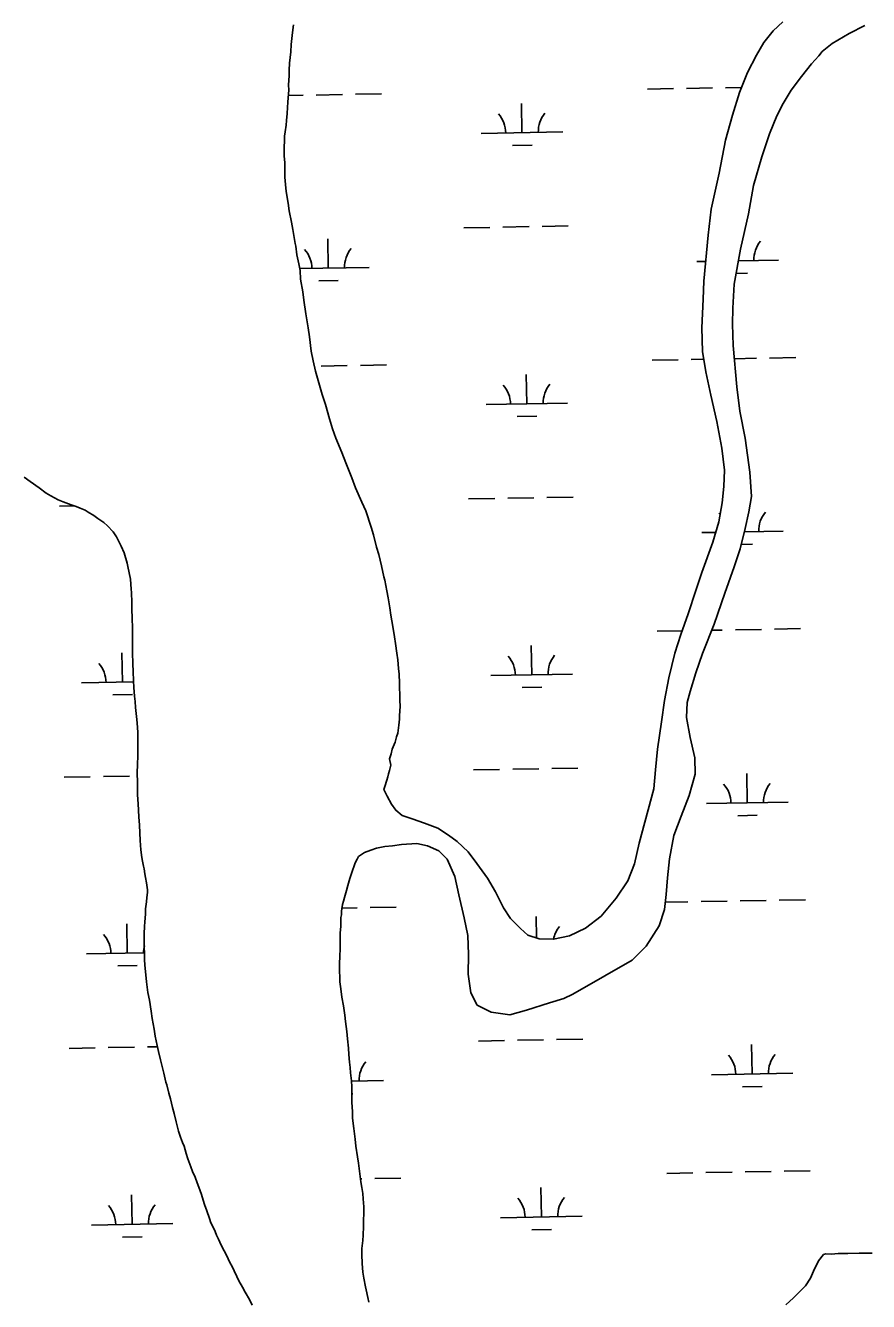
# Model space of a CAD drawing. Extents: x 3914892 to 3953151, y 242587 to 268572.
# Drawn here: x 3940818 to 3941851, y 262347 to 263913 of the extents above; entities that cross this region are included whole.
import ezdxf

# ---------------------------------------------------------------- set-up
doc = ezdxf.new("R2010")
doc.units = 0
doc.layers.add('V-TOPO-SHOR', color=7, linetype='Continuous')
doc.layers.add('V-WETL-SWMP', color=7, linetype='Continuous')

msp = doc.modelspace()

# ---------------------------------------------------------------- linework, layer by layer
at = {"layer": 'V-TOPO-SHOR'}
for points in [[(3941257.1, 262975.2), (3941261.1, 262967.3), (3941266.4, 262957.4), (3941271.8, 262949.9), (3941279.6, 262943.5), (3941291.8, 262939.2), (3941306.8, 262934.2), (3941323.3, 262927.9), (3941336.3, 262919.5), (3941347, 262911.4), (3941360.6, 262898.7), (3941371.2, 262884.6), (3941384.2, 262866.6), (3941394.1, 262849.8), (3941403.7, 262830.1), (3941412.6, 262817), (3941424.6, 262804.7), (3941433.8, 262796.8), (3941447.4, 262792.3), (3941465.3, 262791.6), (3941484.8, 262795.9), (3941504.3, 262805), (3941523.5, 262819.9), (3941542.1, 262842), (3941556.2, 262863.2), (3941564.5, 262884.1), (3941570.3, 262909.6), (3941588.3, 262976.2), (3941590.3, 262999.4), (3941592.7, 263025), (3941597.5, 263058.3), (3941601.1, 263084.4), (3941606.6, 263112.3), (3941614, 263142.6), (3941621.4, 263165.4), (3941630.2, 263190.7), (3941639.7, 263219.5), (3941646.9, 263241.5), (3941660.5, 263279), (3941667.8, 263303.9), (3941672, 263327), (3941673.8, 263347.1), (3941674.6, 263367), (3941671.4, 263394), (3941665.2, 263427), (3941658.2, 263459.3), (3941652, 263488), (3941648, 263512.6), (3941647, 263541.9), (3941648.6, 263576.9), (3941649.3, 263599.1), (3941654.7, 263655.5), (3941658.3, 263687.5), (3941668.3, 263731.5), (3941676, 263772), (3941684.4, 263802.7), (3941693.3, 263830.6), (3941702.9, 263855), (3941713.9, 263876.6), (3941723.1, 263891.8), (3941734.5, 263906.1), (3941746.3, 263917.3)], [(3941739.1, 263801.8), (3941746.7, 263817), (3941756.7, 263833.3), (3941769.1, 263850.4), (3941781.5, 263865.8), (3941790.5, 263875.8), (3941794.4, 263880.9), (3941806.7, 263890.8), (3941827.8, 263903), (3941846.8, 263912.8)], [(3941225.9, 262893.3), (3941233.4, 262898), (3941241.1, 262901.1), (3941248, 262903.4), (3941258.4, 262905.5), (3941267.9, 262906.1), (3941278.9, 262907.9), (3941297.5, 262909.1), (3941310.7, 262906.1), (3941324.4, 262900), (3941334.9, 262889.7), (3941344.2, 262868.4), (3941349.2, 262846.2), (3941355.5, 262817.8), (3941360, 262796.1), (3941360.8, 262772.7), (3941360.6, 262748.7), (3941363.6, 262726), (3941371.6, 262710.8), (3941388.9, 262702.3), (3941411.5, 262699), (3941431.9, 262704.6), (3941460.2, 262713.4), (3941477.9, 262718.8), (3941488.8, 262724.3), (3941528.1, 262746.6), (3941561.6, 262765.9), (3941578.9, 262782.9), (3941594.6, 262808), (3941601.3, 262828.1), (3941603.3, 262846.6), (3941604.9, 262866.9), (3941607.2, 262890.2), (3941612.6, 262919.1), (3941621.5, 262942.8), (3941631.4, 262967.8), (3941639, 262994.2), (3941638.5, 263014), (3941632.7, 263039.2), (3941628, 263063.7), (3941629, 263081.9), (3941632.5, 263095.4), (3941639.8, 263118.3), (3941648, 263142.4), (3941662.3, 263178.3), (3941675.1, 263216.4), (3941686.5, 263248.7), (3941694, 263270.6), (3941700.2, 263295.6), (3941704.7, 263315.9), (3941707.7, 263334.8), (3941705.8, 263364.8), (3941700.2, 263406.3), (3941693.7, 263439.4), (3941689.9, 263469.3), (3941685.4, 263520.1), (3941684.7, 263546.2), (3941685.2, 263565.8), (3941686.7, 263595.3), (3941694.3, 263638.2), (3941704.4, 263681.6), (3941710.3, 263716.5), (3941720.5, 263751.7), (3941729.9, 263779.9), (3941739.1, 263801.8)]]:
    msp.add_lwpolyline(points, dxfattribs=at)
at = {"layer": 'V-WETL-SWMP'}
for p, q in [((3941827.8, 263903), (3941846.8, 263912.8)), ((3941806.7, 263890.8), (3941827.8, 263903)), ((3941790.5, 263875.8), (3941794.4, 263880.9)), ((3941794.4, 263880.9), (3941806.7, 263890.8)), ((3941769.1, 263850.4), (3941781.5, 263865.8)), ((3941781.5, 263865.8), (3941790.5, 263875.8)), ((3941756.7, 263833.3), (3941769.1, 263850.4)), ((3941580.2, 263834.8), (3941612.2, 263835.4)), ((3941628.2, 263835.6), (3941660.2, 263836.2)), ((3941676.1, 263836.5), (3941695.8, 263836.9)), ((3941746.7, 263817), (3941756.7, 263833.3)), ((3941140.1, 263826.9), (3941158.3, 263827.2)), ((3941174.3, 263827.5), (3941206.3, 263828.1)), ((3941222.3, 263828.4), (3941254.3, 263829)), ((3941426.5, 263781.3), (3941425.9, 263817.3)), ((3941739.1, 263801.8), (3941746.7, 263817)), ((3941729.9, 263779.9), (3941739.1, 263801.8)), ((3941376.5, 263780.4), (3941476.5, 263782.2)), ((3941720.5, 263751.7), (3941729.9, 263779.9)), ((3941414.8, 263765.6), (3941438.8, 263766.1)), ((3941710.3, 263716.5), (3941720.5, 263751.7)), ((3941704.4, 263681.6), (3941710.3, 263716.5)), ((3941694.3, 263638.2), (3941704.4, 263681.6)), ((3941355.2, 263664.6), (3941387.2, 263665.1)), ((3941403.2, 263665.4), (3941435.2, 263666)), ((3941451.2, 263666.3), (3941483.2, 263666.9)), ((3941189, 263615.2), (3941188.3, 263651.1)), ((3941686.7, 263595.3), (3941694.3, 263638.2)), ((3941154.1, 263614.5), (3941239, 263616)), ((3941640.8, 263623.2), (3941651.6, 263623.4)), ((3941691.8, 263624.1), (3941740.8, 263625)), ((3941177.2, 263599.5), (3941201.2, 263599.9)), ((3941689.1, 263608.7), (3941703.1, 263608.9)), ((3941685.2, 263565.8), (3941686.7, 263595.3)), ((3941684.7, 263546.2), (3941685.2, 263565.8)), ((3941685.4, 263520.1), (3941684.7, 263546.2)), ((3941689.9, 263469.3), (3941685.4, 263520.1)), ((3941686.8, 263504), (3941714.1, 263504.5)), ((3941730.1, 263504.7), (3941762.1, 263505.3)), ((3941180.3, 263494.9), (3941212.3, 263495.5)), ((3941228.3, 263495.8), (3941260.3, 263496.3)), ((3941586.1, 263502.2), (3941618.1, 263502.7)), ((3941634.1, 263503), (3941649.5, 263503.3)), ((3941432.5, 263448.7), (3941431.8, 263484.7)), ((3941693.7, 263439.4), (3941689.9, 263469.3)), ((3941382.5, 263447.8), (3941482.4, 263449.6)), ((3941420.7, 263433), (3941444.7, 263433.5)), ((3941700.2, 263406.3), (3941693.7, 263439.4)), ((3941705.8, 263364.8), (3941700.2, 263406.3)), ((3941707.7, 263334.8), (3941705.8, 263364.8)), ((3941361.1, 263331.9), (3941393.1, 263332.5)), ((3941409.1, 263332.8), (3941441.1, 263333.4)), ((3941457.1, 263333.7), (3941489.1, 263334.2)), ((3941704.7, 263315.9), (3941707.7, 263334.8)), ((3940859.3, 263323), (3940877.7, 263323.3)), ((3941700.2, 263295.6), (3941704.7, 263315.9)), ((3941646.8, 263290.6), (3941664, 263290.9)), ((3941694, 263270.6), (3941700.2, 263295.6)), ((3941699.2, 263291.6), (3941746.7, 263292.4)), ((3941686.5, 263248.7), (3941694, 263270.6)), ((3941695.3, 263276), (3941709, 263276.3)), ((3941675.1, 263216.4), (3941686.5, 263248.7)), ((3941662.3, 263178.3), (3941675.1, 263216.4)), ((3941648, 263142.4), (3941662.3, 263178.3)), ((3941592.1, 263169.5), (3941623.1, 263170.1)), ((3941659.3, 263170.7), (3941672.1, 263171)), ((3941688.1, 263171.3), (3941720, 263171.8)), ((3941736, 263172.1), (3941768, 263172.7)), ((3941438.4, 263116), (3941437.8, 263152)), ((3940936.6, 263107.1), (3940935.9, 263143.1)), ((3941639.8, 263118.3), (3941648, 263142.4)), ((3941388.4, 263115.2), (3941488.4, 263116.9)), ((3941632.5, 263095.4), (3941639.8, 263118.3)), ((3940886.6, 263106.2), (3940950.2, 263107.3)), ((3941426.7, 263100.4), (3941450.7, 263100.8)), ((3940924.9, 263091.4), (3940948.9, 263091.9)), ((3941628, 263063.7), (3941629, 263081.9)), ((3941629, 263081.9), (3941632.5, 263095.4)), ((3941632.7, 263039.2), (3941628, 263063.7)), ((3941638.5, 263014), (3941632.7, 263039.2)), ((3941639, 262994.2), (3941638.5, 263014)), ((3940865.2, 262990.3), (3940897.2, 262990.9)), ((3940913.2, 262991.2), (3940945.2, 262991.8)), ((3941367.1, 262999.3), (3941399.1, 262999.9)), ((3941415.1, 263000.2), (3941447.1, 263000.7)), ((3941463.1, 263001), (3941495.1, 263001.6)), ((3941631.4, 262967.8), (3941639, 262994.2)), ((3941702.7, 262958.9), (3941702.1, 262994.9)), ((3941621.5, 262942.8), (3941631.4, 262967.8)), ((3941652.7, 262958), (3941752.7, 262959.8)), ((3941612.6, 262919.1), (3941621.5, 262942.8)), ((3941691, 262943.2), (3941715, 262943.7)), ((3941607.2, 262890.2), (3941612.6, 262919.1)), ((3941225.9, 262893.3), (3941233.4, 262898)), ((3941233.4, 262898), (3941241.1, 262901.1)), ((3941241.1, 262901.1), (3941248, 262903.4)), ((3941248, 262903.4), (3941258.4, 262905.5)), ((3941258.4, 262905.5), (3941267.9, 262906.1)), ((3941267.9, 262906.1), (3941278.9, 262907.9)), ((3941278.9, 262907.9), (3941297.5, 262909.1)), ((3941297.5, 262909.1), (3941310.7, 262906.1)), ((3941310.7, 262906.1), (3941324.4, 262900)), ((3941324.4, 262900), (3941334.9, 262889.7)), ((3941219.1, 262877.1), (3941220.5, 262880.5)), ((3941220.5, 262880.5), (3941221.9, 262885.2)), ((3941221.9, 262885.2), (3941224.2, 262889.8)), ((3941224.2, 262889.8), (3941225.9, 262893.3)), ((3941334.9, 262889.7), (3941344.2, 262868.4)), ((3941604.9, 262866.9), (3941607.2, 262890.2)), ((3941213.1, 262857.5), (3941215.6, 262866.2)), ((3941215.6, 262866.2), (3941216.9, 262870.9)), ((3941216.9, 262870.9), (3941219.1, 262877.1)), ((3941344.2, 262868.4), (3941349.2, 262846.2)), ((3941603.3, 262846.6), (3941604.9, 262866.9)), ((3941208.8, 262842.9), (3941211.5, 262851.6)), ((3941211.5, 262851.6), (3941213.1, 262857.5)), ((3941205.6, 262829), (3941206.6, 262834.3)), ((3941206.6, 262834.3), (3941207.7, 262838.3)), ((3941207.7, 262838.3), (3941208.8, 262842.9)), ((3941349.2, 262846.2), (3941355.5, 262817.8)), ((3941601.3, 262828.1), (3941603.3, 262846.6)), ((3941602.2, 262837), (3941630, 262837.5)), ((3941646, 262837.8), (3941678, 262838.4)), ((3941694, 262838.6), (3941726, 262839.2)), ((3941742, 262839.5), (3941774, 262840.1)), ((3941204.4, 262812.1), (3941204.5, 262818.2)), ((3941204.5, 262818.2), (3941205, 262821.6)), ((3941205, 262821.6), (3941205.1, 262825.9)), ((3941205.1, 262825.9), (3941205.6, 262829)), ((3941205.8, 262829.9), (3941224.2, 262830.2)), ((3941240.2, 262830.5), (3941272.2, 262831.1)), ((3941355.5, 262817.8), (3941360, 262796.1)), ((3941444.2, 262793.4), (3941443.7, 262819.4)), ((3941594.6, 262808), (3941601.3, 262828.1)), ((3940942.5, 262774.4), (3940941.9, 262810.4)), ((3941203.7, 262798.9), (3941204.3, 262807.8)), ((3941204.3, 262807.8), (3941204.4, 262812.1)), ((3941578.9, 262782.9), (3941594.6, 262808)), ((3941203.5, 262780.7), (3941203.6, 262792.4)), ((3941203.6, 262792.4), (3941203.7, 262798.9)), ((3941360, 262796.1), (3941360.8, 262772.7)), ((3940892.5, 262773.6), (3940963.5, 262774.8)), ((3941202.6, 262762.3), (3941203, 262770)), ((3941203, 262770), (3941203.5, 262780.7)), ((3941360.8, 262772.7), (3941360.6, 262748.7)), ((3941561.6, 262765.9), (3941578.9, 262782.9)), ((3940930.8, 262758.8), (3940954.8, 262759.2)), ((3941202.7, 262751.9), (3941202.6, 262762.3)), ((3941528.1, 262746.6), (3941561.6, 262765.9)), ((3941203, 262745.4), (3941202.7, 262751.9)), ((3941203.2, 262739.3), (3941203, 262745.4)), ((3941204, 262733.5), (3941203.2, 262739.3)), ((3941360.6, 262748.7), (3941363.6, 262726)), ((3941488.8, 262724.3), (3941528.1, 262746.6)), ((3941204.6, 262727.4), (3941204, 262733.5)), ((3941205.7, 262720.7), (3941204.6, 262727.4)), ((3941363.6, 262726), (3941371.6, 262710.8)), ((3941477.9, 262718.8), (3941488.8, 262724.3)), ((3941207.7, 262709.7), (3941205.7, 262720.7)), ((3941209.4, 262698.4), (3941207.7, 262709.7)), ((3941371.6, 262710.8), (3941388.9, 262702.3)), ((3941431.9, 262704.6), (3941460.2, 262713.4)), ((3941460.2, 262713.4), (3941477.9, 262718.8)), ((3941210.3, 262690.5), (3941209.4, 262698.4)), ((3941211.7, 262678.2), (3941210.3, 262690.5)), ((3941388.9, 262702.3), (3941411.5, 262699)), ((3941411.5, 262699), (3941431.9, 262704.6)), ((3941212.6, 262669.4), (3941211.7, 262678.2)), ((3940919.2, 262658.6), (3940951.2, 262659.1)), ((3940967.2, 262659.4), (3940979.5, 262659.7)), ((3941213.7, 262657.8), (3941212.6, 262669.4)), ((3941373, 262666.7), (3941405, 262667.3)), ((3941421, 262667.6), (3941453, 262668.1)), ((3941469, 262668.4), (3941501, 262669)), ((3941708.6, 262626.3), (3941708, 262662.3)), ((3940871.2, 262657.7), (3940903.2, 262658.3)), ((3941214.3, 262650.1), (3941213.7, 262657.8)), ((3941214.9, 262640.6), (3941214.3, 262650.1)), ((3941215.8, 262634.2), (3941214.9, 262640.6)), ((3941216.3, 262627.5), (3941215.8, 262634.2)), ((3941217.3, 262617.7), (3941216.3, 262627.5)), ((3941217.3, 262617.5), (3941256.8, 262618.2)), ((3941217.9, 262610.4), (3941217.3, 262617.7)), ((3941658.7, 262625.4), (3941758.6, 262627.2)), ((3941218, 262599.3), (3941217.9, 262610.4)), ((3941218, 262602.1), (3941219.1, 262602.1)), ((3941218, 262591.6), (3941218, 262599.3)), ((3941696.9, 262610.6), (3941720.9, 262611.1)), ((3941218.5, 262580), (3941218, 262591.6)), ((3941218.8, 262572), (3941218.5, 262580)), ((3941220.5, 262559.5), (3941218.8, 262572)), ((3941221.9, 262546.4), (3941220.5, 262559.5)), ((3941222.8, 262537.5), (3941221.9, 262546.4)), ((3941224.9, 262524.7), (3941222.8, 262537.5)), ((3941226.1, 262516.8), (3941224.9, 262524.7)), ((3941227.8, 262503.6), (3941226.1, 262516.8)), ((3941229.1, 262493.9), (3941227.8, 262503.6)), ((3941604, 262504.3), (3941636, 262504.9)), ((3941652, 262505.2), (3941684, 262505.7)), ((3941700, 262506), (3941731.9, 262506.6)), ((3941747.9, 262506.9), (3941779.9, 262507.4)), ((3941228.6, 262497.6), (3941230.1, 262497.6)), ((3941230.3, 262486.9), (3941229.1, 262493.9)), ((3941231.2, 262479.8), (3941230.3, 262486.9)), ((3941246.1, 262497.9), (3941278.1, 262498.5)), ((3941450.3, 262450.8), (3941449.7, 262486.8)), ((3940948.5, 262441.8), (3940947.8, 262477.8)), ((3941231.7, 262473.1), (3941231.2, 262479.8)), ((3941232.4, 262463.3), (3941231.7, 262473.1)), ((3941232.1, 262445.8), (3941232.7, 262456.3)), ((3941232.7, 262456.3), (3941232.4, 262463.3)), ((3940898.5, 262440.9), (3940998.5, 262442.7)), ((3941232.1, 262439.1), (3941232.1, 262445.8)), ((3941400.3, 262449.9), (3941500.3, 262451.7)), ((3940936.8, 262426.2), (3940960.8, 262426.6)), ((3941231.2, 262422.1), (3941231.6, 262428.6)), ((3941231.6, 262428.6), (3941232.1, 262439.1)), ((3941438.6, 262435.2), (3941462.6, 262435.6)), ((3941230, 262404.6), (3941230.1, 262412)), ((3941230.1, 262412), (3941231.2, 262422.1)), ((3941230.4, 262393.9), (3941230, 262404.6)), ((3941231.5, 262382.9), (3941230.4, 262393.9)), ((3941789.9, 262397), (3941784.1, 262384.4)), ((3941796.1, 262404.7), (3941789.9, 262397)), ((3941799.1, 262405.6), (3941796.1, 262404.7)), ((3941806.1, 262405.1), (3941799.1, 262405.6)), ((3941814.2, 262405.9), (3941806.1, 262405.1)), ((3941826, 262406), (3941814.2, 262405.9)), ((3941840, 262406.3), (3941826, 262406)), ((3941855.8, 262406.6), (3941840, 262406.3)), ((3941232.7, 262375.6), (3941231.5, 262382.9)), ((3941784.1, 262384.4), (3941780.2, 262375.7)), ((3941234.6, 262364.9), (3941232.7, 262375.6)), ((3941235.3, 262361.5), (3941234.6, 262364.9)), ((3941237.5, 262352.1), (3941235.3, 262361.5)), ((3941774, 262366.2), (3941759.3, 262351.5)), ((3941780.2, 262375.7), (3941774, 262366.2)), ((3941238.7, 262346.3), (3941237.5, 262352.1)), ((3941759.3, 262351.5), (3941750.1, 262342.8))]:
    msp.add_line(p, q, dxfattribs=at)
for points in [[(3941265.5, 263005.3), (3941264, 263012.9), (3941265.9, 263019.1), (3941267.5, 263024.7), (3941268.7, 263027.5), (3941270.9, 263033.4), (3941272, 263036.8), (3941272.8, 263039.9), (3941274.1, 263044.6), (3941275.1, 263051), (3941275.3, 263054.1), (3941276.3, 263061.5), (3941276.4, 263066.7), (3941276.8, 263071.1), (3941277.2, 263078.1), (3941276.9, 263084.3), (3941276.9, 263092.5), (3941276.4, 263099.6), (3941276.4, 263106), (3941275.7, 263116.7), (3941275.1, 263123.8), (3941274.1, 263134.5), (3941273.2, 263142.7), (3941271.2, 263154.6), (3941270.3, 263162.6), (3941268.3, 263175.4), (3941265.6, 263189.1), (3941264.6, 263198.2), (3941262.3, 263210.7), (3941260.8, 263219), (3941258.4, 263232.1), (3941257.3, 263236.3), (3941254.4, 263249.7), (3941250.8, 263263.7), (3941248, 263272.8), (3941244.3, 263287.7), (3941241.5, 263297.4), (3941234.9, 263317.4), (3941230.2, 263328), (3941222.5, 263345.5), (3941217.7, 263357.9), (3941210.6, 263376.3), (3941205.5, 263388.7), (3941198.1, 263406.5), (3941194, 263418), (3941190.5, 263430.2), (3941185.5, 263447.8), (3941181.6, 263460.2), (3941176.4, 263477.2), (3941173.5, 263488.5), (3941170.6, 263501.2), (3941168, 263513.1), (3941166.1, 263530.8), (3941164.4, 263541.8), (3941161.6, 263558.9), (3941159.1, 263575.7), (3941157.8, 263586.1), (3941155.1, 263601.6), (3941154.7, 263612), (3941152.9, 263620.2), (3941152.1, 263623.9), (3941150.6, 263631.5), (3941149, 263641.9), (3941148.2, 263645.5), (3941145.4, 263662.6), (3941143.8, 263671.5), (3941141.2, 263685.5), (3941139.6, 263694.9), (3941137.5, 263709), (3941136.6, 263717.8), (3941135.9, 263726.7), (3941135.8, 263737.7), (3941135.6, 263744.2), (3941134.9, 263753), (3941134.7, 263758.3), (3941134.8, 263765.3), (3941135.2, 263769.6), (3941135.5, 263777), (3941136, 263782.2), (3941137.2, 263790.6), (3941137.6, 263796.4), (3941138.5, 263804.7), (3941138.8, 263812.1), (3941139.5, 263818.9), (3941139.9, 263824.1), (3941140.5, 263833.3), (3941140.2, 263840.1), (3941141, 263851.2), (3941141.1, 263857.9), (3941141.6, 263866.8), (3941143, 263880.4), (3941143.5, 263889.3), (3941145.1, 263904.1), (3941146.3, 263913.7)], [(3941746.3, 263917.3), (3941734.5, 263906.1), (3941723.1, 263891.8), (3941713.9, 263876.6), (3941702.9, 263855), (3941693.3, 263830.6), (3941684.4, 263802.7), (3941676, 263772), (3941668.3, 263731.5), (3941658.3, 263687.5), (3941654.7, 263655.5)], [(3941654.7, 263655.5), (3941649.3, 263599.1), (3941648.6, 263576.9), (3941647, 263541.9), (3941648, 263512.6), (3941652, 263488), (3941658.2, 263459.3), (3941665.2, 263427), (3941671.4, 263394), (3941674.6, 263367), (3941673.8, 263347.1), (3941672, 263327), (3941667.8, 263303.9), (3941660.5, 263279), (3941646.9, 263241.5), (3941639.7, 263219.5), (3941630.2, 263190.7), (3941621.4, 263165.4), (3941614, 263142.6), (3941606.6, 263112.3), (3941601.1, 263084.4), (3941597.5, 263058.3), (3941592.7, 263025), (3941590.3, 262999.4), (3941588.3, 262976.2), (3941570.3, 262909.6), (3941564.5, 262884.1), (3941556.2, 262863.2), (3941542.1, 262842), (3941523.5, 262819.9), (3941504.3, 262805), (3941484.8, 262795.9), (3941465.3, 262791.6), (3941447.4, 262792.3), (3941433.8, 262796.8), (3941424.6, 262804.7), (3941412.6, 262817), (3941403.7, 262830.1), (3941394.1, 262849.8), (3941384.2, 262866.6), (3941371.2, 262884.6), (3941360.6, 262898.7), (3941347, 262911.4), (3941336.3, 262919.5), (3941323.3, 262927.9), (3941306.8, 262934.2), (3941291.8, 262939.2), (3941279.6, 262943.5), (3941271.8, 262949.9), (3941266.4, 262957.4), (3941261.1, 262967.3), (3941257.1, 262975.2), (3941258.5, 262978.9), (3941260.7, 262986.7), (3941261.8, 262991), (3941262.9, 262994.4), (3941264.2, 262998.5), (3941265.5, 263005.3)], [(3940816.3, 263358.6), (3940823.6, 263353.3), (3940834.3, 263345.5), (3940843.2, 263339), (3940848.8, 263335.6), (3940857.6, 263330.7), (3940863.8, 263328.2), (3940873.8, 263324.6), (3940879.7, 263322.6), (3940884.7, 263320.7), (3940890.9, 263318.2), (3940894.4, 263315.5), (3940901.6, 263311.5), (3940906.6, 263308)], [(3940906.6, 263308), (3940913.9, 263302.8), (3940918.3, 263298.9), (3940925.1, 263291.5), (3940929.3, 263285.2), (3940935.2, 263273.8), (3940938.9, 263265.7), (3940942.2, 263253.2), (3940943.3, 263248.9), (3940946.3, 263233.4), (3940947.4, 263221.2), (3940947.8, 263217.2), (3940948.3, 263205), (3940948.3, 263197), (3940948.4, 263185.3), (3940948.9, 263173.7), (3940949, 263169.7), (3940949.1, 263152.5), (3940949.1, 263143.3), (3940949.3, 263129.5), (3940949.7, 263120.3), (3940950.1, 263108.7), (3940950.7, 263100.7), (3940951.4, 263090), (3940952.3, 263083.3), (3940952.6, 263075.9), (3940953.9, 263064.9), (3940954.5, 263057.3), (3940955.3, 263045.3), (3940955.6, 263037.4), (3940955.4, 263024.8), (3940955.4, 263017.4), (3940955, 263005.1), (3940954.7, 262996.8), (3940954.9, 262983.3), (3940955.1, 262968.6), (3940955.9, 262957.6), (3940956.8, 262941.7), (3940957.5, 262931.6), (3940958.1, 262922.1), (3940958.5, 262912.9), (3940959.2, 262901.3), (3940960.2, 262892.1), (3940961, 262887.2), (3940962.4, 262881.4), (3940963.2, 262877.8), (3940964, 262872), (3940964.8, 262867.4), (3940966, 262861), (3940966.4, 262858), (3940967.5, 262852.2), (3940967.3, 262849.1), (3940966.7, 262842.9), (3940965.9, 262837.7), (3940965, 262828.8), (3940964.7, 262822.3), (3940964.1, 262812.8), (3940963.7, 262807.2), (3940963.1, 262798.6), (3940963.2, 262789.4), (3940963.4, 262783), (3940963.5, 262773.2), (3940963.7, 262766.7), (3940964, 262759.7), (3940965.3, 262748.1), (3940966.3, 262739.5), (3940967.7, 262726.1), (3940969.6, 262716.9), (3940972, 262703.5), (3940973.2, 262694.4), (3940975.3, 262681.2), (3940976.8, 262672.7), (3940979.1, 262661.1), (3940980.9, 262653.8), (3940983.1, 262643.8), (3940984.9, 262637.1), (3940987.4, 262627.1), (3940990, 262616.4), (3940991, 262613.1), (3940993.6, 262602.8), (3940995.4, 262595.8), (3940997.9, 262585.1), (3941000, 262577.8), (3941002.6, 262567.5), (3941005.5, 262556.3), (3941007.6, 262548.7), (3941010.3, 262542), (3941012.3, 262537.8), (3941014.8, 262528.7), (3941016.9, 262522), (3941020.6, 262512.3), (3941022.7, 262506.6), (3941025.7, 262499.6), (3941028.1, 262492.7), (3941030.2, 262487.5), (3941033.6, 262478.2), (3941035.7, 262471.5), (3941037.4, 262466.3), (3941039.9, 262458.5), (3941043.3, 262448.8), (3941045, 262443.6)], [(3941045, 262443.6), (3941048, 262438.2), (3941050.4, 262432.8), (3941052.1, 262428.5), (3941054.4, 262423.4), (3941056.1, 262419.8), (3941059.7, 262412.3), (3941063, 262406.2), (3941066.1, 262399.3), (3941068.1, 262394.8), (3941071.3, 262390), (3941073.4, 262384.8), (3941077, 262377.6), (3941079.3, 262372.5), (3941083.9, 262364.7), (3941086.9, 262358.7), (3941092.2, 262349.4), (3941095.8, 262342.4)]]:
    msp.add_lwpolyline(points, dxfattribs=at)
for centre, start, end in [((3941371.3, 263780.8), 0.2532, 41.7968), ((3941481.7, 263782.8), 140.2532, 181.7968), ((3941746, 263625.6), 140.2532, 181.7968), ((3941133.7, 263614.6), 0.2532, 41.7968), ((3941244.2, 263616.6), 140.2532, 181.7968), ((3941377.2, 263448.2), 0.2532, 41.7968), ((3941487.7, 263450.1), 140.2532, 181.7968), ((3941641.5, 263291), 37.8381, 41.7968), ((3941752, 263293), 140.2532, 181.7968), ((3940881.3, 263106.6), 0.2532, 41.7968), ((3941383.2, 263115.5), 0.2532, 41.7968), ((3941493.6, 263117.5), 140.2532, 181.7968), ((3941647.5, 262958.4), 0.2532, 41.7968), ((3941757.9, 262960.3), 140.2532, 181.7968), ((3941499.6, 262784.9), 140.2532, 168.9399), ((3940887.3, 262773.9), 0.2532, 41.7968), ((3940997.8, 262775.9), 167.2343, 181.7968), ((3941653.4, 262625.8), 0.2532, 41.7968), ((3941763.9, 262627.7), 140.2532, 181.7968), ((3941262, 262618.7), 140.2532, 181.7968), ((3941395.1, 262450.3), 0.2532, 41.7968), ((3941505.5, 262452.3), 140.2532, 181.7968), ((3940893.2, 262441.3), 0.2532, 41.7968), ((3941003.7, 262443.3), 140.2532, 181.7968)]:
    msp.add_arc(centre, 35.2, start, end, dxfattribs=at)

doc.saveas('drawing.dxf')
